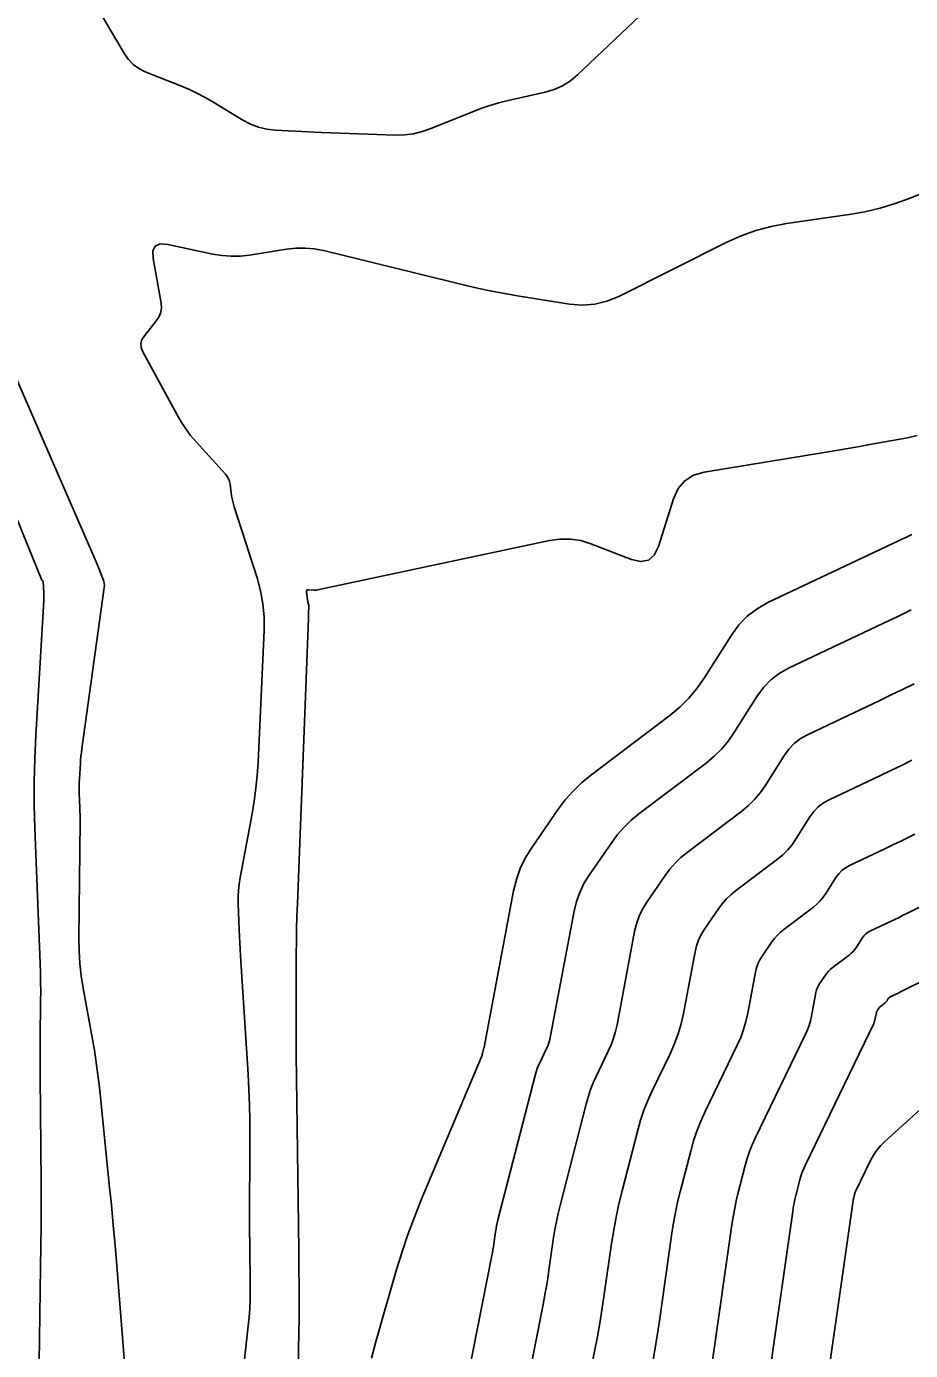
# Model space of a CAD drawing. Extents: x 1768942 to 1774819, y 723037 to 732099.
# Drawn here: x 1770861.8 to 1770895.5, y 724762.5 to 724813 of the extents above; entities that cross this region are included whole.
import ezdxf

# ---------------------------------------------------------------- set-up
doc = ezdxf.new("R2010")
doc.units = 0
doc.layers.add('R_Contours', color=7, linetype='Continuous')

msp = doc.modelspace()

# ---------------------------------------------------------------- linework, layer by layer
at = {"layer": 'R_Contours'}
for points in [[(1770864.692, 724813.384), (1770865.512, 724811.989), (1770865.668, 724811.767), (1770865.852, 724811.579), (1770866.066, 724811.425), (1770866.309, 724811.305), (1770867.688, 724810.753), (1770867.996, 724810.623), (1770868.297, 724810.48), (1770868.593, 724810.325), (1770868.882, 724810.157), (1770870.028, 724809.462), (1770870.32, 724809.308), (1770870.624, 724809.193), (1770870.941, 724809.117), (1770871.269, 724809.08), (1770873.025, 724808.99), (1770873.377, 724808.973), (1770873.729, 724808.958), (1770874.08, 724808.945), (1770874.432, 724808.934), (1770875.839, 724808.893), (1770876.188, 724808.9), (1770876.53, 724808.943), (1770876.866, 724809.022), (1770877.196, 724809.137), (1770878.759, 724809.77), (1770879.097, 724809.9), (1770879.441, 724810.015), (1770879.788, 724810.116), (1770880.141, 724810.204), (1770881.558, 724810.526), (1770881.901, 724810.628), (1770882.221, 724810.772), (1770882.519, 724810.958), (1770882.794, 724811.187), (1770885.406, 724813.665)], [(1770905.26, 724810.449), (1770895.47, 724806.488), (1770894.905, 724806.279), (1770894.33, 724806.105), (1770893.746, 724805.966), (1770893.152, 724805.863), (1770890.757, 724805.519), (1770890.166, 724805.41), (1770889.589, 724805.255), (1770889.027, 724805.053), (1770888.479, 724804.805), (1770884.36, 724802.739), (1770883.908, 724802.553), (1770883.443, 724802.442), (1770882.967, 724802.407), (1770882.479, 724802.448), (1770880.504, 724802.762), (1770880.011, 724802.845), (1770879.52, 724802.939), (1770879.032, 724803.042), (1770878.545, 724803.156), (1770873.099, 724804.484), (1770872.751, 724804.551), (1770872.402, 724804.583), (1770872.051, 724804.579), (1770871.698, 724804.541), (1770870.285, 724804.316), (1770869.933, 724804.277), (1770869.581, 724804.27), (1770869.23, 724804.296), (1770868.88, 724804.355), (1770867.171, 724804.723), (1770866.88, 724804.744), (1770866.689, 724804.661), (1770866.599, 724804.473), (1770866.61, 724804.181), (1770866.911, 724802.482), (1770866.925, 724802.303), (1770866.902, 724802.134), (1770866.841, 724801.974), (1770866.742, 724801.824), (1770866.273, 724801.242), (1770866.181, 724801.095), (1770866.141, 724800.942), (1770866.153, 724800.785), (1770866.216, 724800.623), (1770867.519, 724798.224), (1770867.678, 724797.952), (1770867.851, 724797.69), (1770868.039, 724797.44), (1770868.243, 724797.2), (1770869.362, 724795.957), (1770869.428, 724795.872), (1770869.48, 724795.779), (1770869.517, 724795.681), (1770869.54, 724795.575), (1770869.601, 724795.138), (1770869.618, 724795.03), (1770869.641, 724794.922), (1770869.667, 724794.816), (1770869.699, 724794.71), (1770870.571, 724792.004), (1770870.705, 724791.515), (1770870.794, 724791.02), (1770870.838, 724790.519), (1770870.838, 724790.012), (1770870.609, 724784.968), (1770870.578, 724784.474), (1770870.529, 724783.983), (1770870.464, 724783.493), (1770870.381, 724783.006), (1770869.923, 724780.579), (1770869.884, 724780.333), (1770869.859, 724780.086), (1770869.847, 724779.838), (1770869.85, 724779.589), (1770869.887, 724778.591), (1770869.897, 724778.341), (1770869.909, 724778.092), (1770869.922, 724777.843), (1770869.938, 724777.594), (1770870.228, 724773.086), (1770870.261, 724772.494), (1770870.284, 724771.901), (1770870.297, 724771.309), (1770870.299, 724770.716), (1770870.285, 724767.235), (1770870.285, 724767.196), (1770870.285, 724767.157), (1770870.286, 724767.117), (1770870.286, 724767.078), (1770870.288, 724766.922), (1770870.288, 724766.883), (1770870.289, 724766.844), (1770870.289, 724766.805), (1770870.29, 724766.766), (1770870.305, 724764.822), (1770870.302, 724764.486), (1770870.29, 724764.149), (1770870.268, 724763.814), (1770870.236, 724763.479), (1770869.534, 724757.091)], [(1770865.776, 724758.859), (1770865.221, 724765.774), (1770865.157, 724766.551), (1770865.088, 724767.327), (1770865.015, 724768.103), (1770864.937, 724768.879), (1770864.557, 724772.58), (1770864.504, 724773.055), (1770864.441, 724773.53), (1770864.368, 724774.003), (1770864.287, 724774.474), (1770863.941, 724776.358), (1770863.865, 724776.83), (1770863.813, 724777.304), (1770863.784, 724777.78), (1770863.777, 724778.258), (1770863.822, 724782.704), (1770863.823, 724782.84), (1770863.822, 724782.977), (1770863.819, 724783.114), (1770863.814, 724783.25), (1770863.793, 724783.797), (1770863.79, 724783.933), (1770863.789, 724784.07), (1770863.792, 724784.206), (1770863.799, 724784.343), (1770863.833, 724784.924), (1770863.843, 724785.067), (1770863.856, 724785.209), (1770863.871, 724785.35), (1770863.889, 724785.492), (1770864.744, 724791.644), (1770864.75, 724791.721), (1770864.746, 724791.797), (1770864.732, 724791.871), (1770864.708, 724791.945), (1770864.592, 724792.236), (1770864.562, 724792.308), (1770864.532, 724792.381), (1770864.502, 724792.453), (1770864.471, 724792.525), (1770861.146, 724800.177)], [(1770872.063, 724756.885), (1770872.168, 724763.311), (1770872.173, 724763.647), (1770872.175, 724763.982), (1770872.175, 724764.318), (1770872.174, 724764.653), (1770872.163, 724765.996), (1770872.161, 724766.331), (1770872.157, 724766.667), (1770872.154, 724767.002), (1770872.15, 724767.338), (1770872.066, 724773.843), (1770872.061, 724774.322), (1770872.058, 724774.8), (1770872.057, 724775.279), (1770872.058, 724775.757), (1770872.065, 724777.671), (1770872.069, 724778.15), (1770872.078, 724778.628), (1770872.09, 724779.107), (1770872.106, 724779.585), (1770872.529, 724790.463), (1770872.531, 724790.511), (1770872.533, 724790.559), (1770872.535, 724790.607), (1770872.537, 724790.655), (1770872.549, 724790.912), (1770872.549, 724790.927), (1770872.548, 724790.942), (1770872.545, 724790.957), (1770872.541, 724790.972), (1770872.522, 724791.03), (1770872.518, 724791.045), (1770872.514, 724791.06), (1770872.511, 724791.075), (1770872.509, 724791.09), (1770872.457, 724791.463), (1770872.457, 724791.505), (1770872.471, 724791.535), (1770872.499, 724791.551), (1770872.542, 724791.555), (1770872.739, 724791.543), (1770872.789, 724791.542), (1770872.838, 724791.544), (1770872.887, 724791.55), (1770872.935, 724791.558), (1770881.714, 724793.431), (1770882.118, 724793.488), (1770882.517, 724793.487), (1770882.911, 724793.426), (1770883.301, 724793.306), (1770884.85, 724792.71), (1770885.205, 724792.63), (1770885.494, 724792.685), (1770885.717, 724792.876), (1770885.874, 724793.204), (1770886.446, 724795.023), (1770886.622, 724795.413), (1770886.876, 724795.712), (1770887.209, 724795.922), (1770887.619, 724796.041), (1770892.343, 724796.815), (1770892.722, 724796.878), (1770893.101, 724796.943), (1770893.48, 724797.009), (1770893.858, 724797.077), (1770895.37, 724797.352), (1770895.74, 724797.44)], [(1770862.195, 724757.561), (1770862.32, 724765.726), (1770862.33, 724766.526), (1770862.335, 724767.325), (1770862.336, 724768.125), (1770862.333, 724768.925), (1770862.303, 724773.009), (1770862.301, 724773.367), (1770862.301, 724773.725), (1770862.302, 724774.083), (1770862.305, 724774.441), (1770862.32, 724775.874), (1770862.321, 724776.232), (1770862.318, 724776.59), (1770862.311, 724776.948), (1770862.299, 724777.306), (1770862.099, 724782.459), (1770862.076, 724783.342), (1770862.074, 724784.226), (1770862.094, 724785.109), (1770862.135, 724785.992), (1770862.44, 724791.139), (1770862.443, 724791.213), (1770862.444, 724791.288), (1770862.442, 724791.362), (1770862.439, 724791.437), (1770862.411, 724791.871), (1770862.409, 724791.877), (1770862.407, 724791.882), (1770862.403, 724791.886), (1770862.398, 724791.89), (1770862.376, 724791.901), (1770862.371, 724791.905), (1770862.366, 724791.909), (1770862.363, 724791.913), (1770862.36, 724791.919), (1770861.072, 724795.111)], [(1770895.531, 724793.662), (1770895.406, 724793.601), (1770895.28, 724793.539), (1770895.154, 724793.479), (1770895.028, 724793.419), (1770890.051, 724791.064), (1770889.634, 724790.831), (1770889.263, 724790.547), (1770888.936, 724790.212), (1770888.655, 724789.827), (1770887.618, 724788.184), (1770887.343, 724787.788), (1770887.036, 724787.422), (1770886.696, 724787.084), (1770886.325, 724786.776), (1770883.285, 724784.472), (1770882.938, 724784.188), (1770882.618, 724783.878), (1770882.323, 724783.544), (1770882.055, 724783.185), (1770881.032, 724781.699), (1770880.798, 724781.319), (1770880.607, 724780.92), (1770880.459, 724780.504), (1770880.354, 724780.07), (1770879.233, 724774.113), (1770879.232, 724774.108), (1770879.23, 724774.103), (1770879.225, 724774.092), (1770879.222, 724774.085), (1770879.169, 724773.877), (1770879.159, 724773.842), (1770879.148, 724773.807), (1770879.136, 724773.773), (1770879.122, 724773.739), (1770876.83, 724768.284), (1770876.567, 724767.632), (1770876.323, 724766.973), (1770876.098, 724766.307), (1770875.893, 724765.635), (1770875.11, 724762.931), (1770874.938, 724762.252)], [(1770895.513, 724790.782), (1770895.233, 724790.645), (1770894.952, 724790.51), (1770894.67, 724790.376), (1770890.828, 724788.558), (1770890.477, 724788.361), (1770890.164, 724788.122), (1770889.889, 724787.84), (1770889.652, 724787.516), (1770888.778, 724786.132), (1770888.546, 724785.798), (1770888.288, 724785.489), (1770888.002, 724785.205), (1770887.689, 724784.946), (1770885.128, 724783.005), (1770884.836, 724782.765), (1770884.566, 724782.504), (1770884.318, 724782.223), (1770884.091, 724781.92), (1770883.23, 724780.669), (1770883.033, 724780.348), (1770882.872, 724780.013), (1770882.747, 724779.662), (1770882.659, 724779.296), (1770881.764, 724774.539), (1770881.735, 724774.408), (1770881.697, 724774.279), (1770881.651, 724774.153), (1770881.596, 724774.03), (1770881.361, 724773.543), (1770881.305, 724773.42), (1770881.256, 724773.295), (1770881.213, 724773.167), (1770881.176, 724773.037), (1770879.755, 724767.522), (1770879.727, 724767.411), (1770879.703, 724767.298), (1770879.682, 724767.185), (1770879.665, 724767.072), (1770879.599, 724766.616), (1770879.582, 724766.502), (1770879.564, 724766.388), (1770879.544, 724766.275), (1770879.522, 724766.162), (1770877.883, 724757.851)], [(1770895.62, 724787.963), (1770895.185, 724787.751), (1770894.749, 724787.541), (1770894.312, 724787.332), (1770891.605, 724786.052), (1770891.32, 724785.892), (1770891.065, 724785.698), (1770890.842, 724785.469), (1770890.649, 724785.205), (1770889.939, 724784.08), (1770889.75, 724783.808), (1770889.54, 724783.557), (1770889.308, 724783.326), (1770889.053, 724783.115), (1770886.971, 724781.537), (1770886.734, 724781.342), (1770886.514, 724781.131), (1770886.312, 724780.902), (1770886.128, 724780.656), (1770885.428, 724779.638), (1770885.268, 724779.378), (1770885.137, 724779.105), (1770885.036, 724778.82), (1770884.964, 724778.522), (1770884.295, 724774.966), (1770884.237, 724774.705), (1770884.162, 724774.45), (1770884.071, 724774.2), (1770883.963, 724773.956), (1770883.497, 724772.991), (1770883.386, 724772.748), (1770883.288, 724772.5), (1770883.203, 724772.247), (1770883.13, 724771.99), (1770882.122, 724768.078), (1770882.048, 724767.773), (1770881.982, 724767.467), (1770881.925, 724767.158), (1770881.876, 724766.848), (1770881.698, 724765.605), (1770881.652, 724765.295), (1770881.601, 724764.985), (1770881.546, 724764.676), (1770881.488, 724764.367), (1770880.142, 724757.545)], [(1770895.539, 724785.05), (1770895.138, 724784.855), (1770894.737, 724784.661), (1770894.335, 724784.47), (1770892.382, 724783.546), (1770892.162, 724783.423), (1770891.967, 724783.273), (1770891.794, 724783.097), (1770891.646, 724782.894), (1770891.099, 724782.027), (1770890.954, 724781.819), (1770890.792, 724781.625), (1770890.613, 724781.447), (1770890.418, 724781.285), (1770888.814, 724780.07), (1770888.631, 724779.92), (1770888.462, 724779.757), (1770888.307, 724779.58), (1770888.165, 724779.391), (1770887.626, 724778.608), (1770887.503, 724778.407), (1770887.402, 724778.197), (1770887.324, 724777.978), (1770887.269, 724777.749), (1770886.825, 724775.392), (1770886.739, 724775.002), (1770886.627, 724774.621), (1770886.49, 724774.248), (1770886.329, 724773.883), (1770885.632, 724772.44), (1770885.467, 724772.075), (1770885.321, 724771.704), (1770885.193, 724771.327), (1770885.084, 724770.942), (1770884.489, 724768.634), (1770884.368, 724768.136), (1770884.26, 724767.635), (1770884.167, 724767.131), (1770884.088, 724766.625), (1770883.797, 724764.595), (1770883.721, 724764.087), (1770883.639, 724763.582), (1770883.549, 724763.077), (1770883.453, 724762.573), (1770882.401, 724757.24)], [(1770895.653, 724782.232), (1770895.373, 724782.094), (1770895.092, 724781.958), (1770894.811, 724781.822), (1770894.529, 724781.688), (1770893.159, 724781.04), (1770893.005, 724780.954), (1770892.868, 724780.849), (1770892.747, 724780.725), (1770892.643, 724780.583), (1770892.26, 724779.975), (1770892.158, 724779.829), (1770892.044, 724779.693), (1770891.919, 724779.569), (1770891.782, 724779.455), (1770890.657, 724778.603), (1770890.529, 724778.497), (1770890.411, 724778.383), (1770890.302, 724778.259), (1770890.202, 724778.127), (1770889.824, 724777.577), (1770889.738, 724777.437), (1770889.667, 724777.289), (1770889.612, 724777.135), (1770889.573, 724776.975), (1770889.278, 724775.403), (1770889.208, 724775.09), (1770889.118, 724774.783), (1770889.009, 724774.483), (1770888.879, 724774.19), (1770887.654, 724771.652), (1770887.488, 724771.286), (1770887.341, 724770.914), (1770887.213, 724770.535), (1770887.103, 724770.148), (1770886.701, 724768.59), (1770886.606, 724768.199), (1770886.522, 724767.807), (1770886.449, 724767.412), (1770886.387, 724767.014), (1770885.896, 724763.584), (1770885.791, 724762.88), (1770885.676, 724762.178)], [(1770887.924, 724762.077), (1770888.69, 724767.431), (1770888.733, 724767.705), (1770888.783, 724767.978), (1770888.842, 724768.25), (1770888.907, 724768.52), (1770889.185, 724769.598), (1770889.261, 724769.865), (1770889.35, 724770.128), (1770889.451, 724770.385), (1770889.566, 724770.638), (1770891.48, 724774.603), (1770891.554, 724774.771), (1770891.617, 724774.943), (1770891.669, 724775.119), (1770891.709, 724775.299), (1770891.878, 724776.201), (1770891.901, 724776.293), (1770891.932, 724776.382), (1770891.973, 724776.466), (1770892.022, 724776.547), (1770892.239, 724776.862), (1770892.296, 724776.938), (1770892.359, 724777.009), (1770892.427, 724777.075), (1770892.5, 724777.135), (1770893.146, 724777.624), (1770893.224, 724777.69), (1770893.296, 724777.761), (1770893.362, 724777.839), (1770893.42, 724777.923), (1770893.64, 724778.272), (1770893.7, 724778.353), (1770893.769, 724778.424), (1770893.848, 724778.485), (1770893.936, 724778.534), (1770894.722, 724778.906), (1770894.884, 724778.983), (1770895.046, 724779.061), (1770895.207, 724779.139), (1770895.367, 724779.218), (1770901.581, 724782.297)], [(1770889.917, 724760.326), (1770890.992, 724767.847), (1770891.016, 724767.999), (1770891.044, 724768.15), (1770891.077, 724768.301), (1770891.113, 724768.451), (1770891.267, 724769.048), (1770891.309, 724769.196), (1770891.358, 724769.341), (1770891.415, 724769.484), (1770891.478, 724769.624), (1770894.08, 724775.015), (1770894.1, 724775.059), (1770894.116, 724775.103), (1770894.129, 724775.149), (1770894.139, 724775.195), (1770894.183, 724775.427), (1770894.189, 724775.451), (1770894.197, 724775.474), (1770894.207, 724775.495), (1770894.22, 724775.516), (1770894.276, 724775.598), (1770894.291, 724775.617), (1770894.307, 724775.635), (1770894.324, 724775.652), (1770894.343, 724775.668), (1770894.51, 724775.794), (1770894.53, 724775.811), (1770894.549, 724775.829), (1770894.565, 724775.849), (1770894.58, 724775.871), (1770894.637, 724775.961), (1770894.652, 724775.982), (1770894.67, 724776), (1770894.691, 724776.016), (1770894.713, 724776.028), (1770894.916, 724776.124), (1770894.957, 724776.144), (1770894.999, 724776.164), (1770895.041, 724776.184), (1770895.082, 724776.205), (1770903.022, 724780.139)], [(1770891.91, 724758.576), (1770893.295, 724768.263), (1770893.3, 724768.292), (1770893.306, 724768.322), (1770893.312, 724768.351), (1770893.319, 724768.381), (1770893.349, 724768.498), (1770893.357, 724768.526), (1770893.367, 724768.555), (1770893.378, 724768.583), (1770893.39, 724768.61), (1770893.962, 724769.794), (1770894.07, 724769.994), (1770894.196, 724770.18), (1770894.34, 724770.354), (1770894.501, 724770.514), (1770899.882, 724775.38)]]:
    msp.add_lwpolyline(points, dxfattribs=at)

doc.saveas('drawing.dxf')
